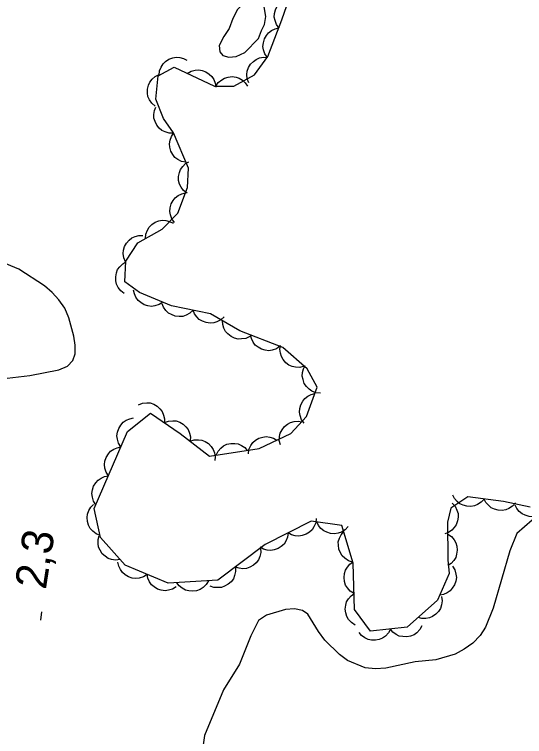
# Model space of a CAD drawing. Extents: x 282461 to 284471, y 5554090 to 5557646.
# Drawn here: x 283160.5 to 283209.1, y 5556100.6 to 5556169.5 of the extents above; entities that cross this region are included whole.
import ezdxf

# ---------------------------------------------------------------- set-up
doc = ezdxf.new("R2010")
doc.units = 0
for name, color, linetype in [('Niveau 2', 7, 'Continuous'), ('Niveau 3', 7, 'Continuous'), ('Niveau 44', 7, 'Continuous')]:
    doc.layers.add(name, color=color, linetype=linetype)

msp = doc.modelspace()

# ---------------------------------------------------------------- linework, layer by layer
at = {"layer": 'Niveau 2'}
for points in [[(283184.04, 5556167.92), (283184.32, 5556168.5), (283184.43, 5556169.26), (283184.3, 5556170.19), (283183.95, 5556170.71), (283183.48, 5556170.93), (283182.9, 5556170.93), (283182.44, 5556170.63), (283181.75, 5556169.93), (283181.3, 5556169.06), (283180.96, 5556168.12), (283180.44, 5556167.36), (283179.99, 5556166.49), (283180.05, 5556165.91), (283180.34, 5556165.56), (283180.92, 5556165.4), (283181.62, 5556165.46), (283182.43, 5556165.82), (283183.75, 5556167.16), (283184.04, 5556167.92)], [(283159.28, 5556134.73), (283161.95, 5556135.05), (283164.73, 5556135.59), (283165.54, 5556135.95), (283166.05, 5556136.48), (283166.28, 5556137.12), (283166.27, 5556137.93), (283166.15, 5556138.8), (283165.67, 5556140.53), (283165.31, 5556141.46), (283164.72, 5556142.27), (283164.08, 5556142.96), (283163.37, 5556143.59), (283160.92, 5556145.19), (283159.17, 5556145.93)], [(283210.55, 5556121.91), (283208.36, 5556119.98), (283207.68, 5556118.35), (283206.1, 5556112.88), (283205.37, 5556111.07), (283204.85, 5556110.26), (283204.16, 5556109.55), (283203.35, 5556108.97), (283202.49, 5556108.49), (283200.63, 5556107.96), (283198.66, 5556107.76), (283195.88, 5556107.16), (283194.9, 5556107.09), (283193.91, 5556107.2), (283192.22, 5556107.88), (283191.46, 5556108.45), (283190.05, 5556109.83), (283189.46, 5556110.64), (283188.46, 5556112.31), (283187.93, 5556112.66), (283187.18, 5556112.82), (283186.31, 5556112.76), (283184.51, 5556112.22), (283183.76, 5556111.69), (283183.02, 5556110.23), (283181.95, 5556107.55), (283180.4, 5556105.1), (283178.59, 5556100.74), (283178.1, 5556097.19)]]:
    msp.add_lwpolyline(points, dxfattribs=at)
at = {"layer": 'Niveau 3'}
msp.add_line((283163, 5556111.74), (283163.12, 5556112.53), dxfattribs=at)
at = {"layer": 'Niveau 44'}
for points in [[(283188.39, 5556135.67), (283186.05, 5556137.73), (283181.97, 5556139.32), (283179.17, 5556140.92), (283175.45, 5556141.7), (283172.42, 5556142.95), (283171.02, 5556143.98), (283171.12, 5556145.95), (283172.26, 5556147.7), (283174.57, 5556149), (283176.06, 5556150.52), (283176.97, 5556152.96), (283177.07, 5556154.82), (283175.64, 5556158.17), (283174.7, 5556159.55), (283173.98, 5556161.4), (283174.2, 5556163.61), (283175.7, 5556164.43), (283179.54, 5556162.61), (283181.4, 5556162.63), (283183.36, 5556163.69), (283184.62, 5556165.44), (283185.98, 5556168.94), (283186.88, 5556171.61)], [(283185.71, 5556168.15), (283185.46, 5556168.49), (283185.32, 5556168.87), (283185.25, 5556169.19), (283185.27, 5556169.54), (283185.36, 5556169.9), (283185.54, 5556170.24), (283185.72, 5556170.51), (283186, 5556170.73), (283186.33, 5556170.9), (283186.67, 5556171)], [(283184.59, 5556165.36), (283184.35, 5556165.71), (283184.23, 5556166.1), (283184.17, 5556166.42), (283184.21, 5556166.77), (283184.31, 5556167.13), (283184.51, 5556167.46), (283184.71, 5556167.72), (283184.99, 5556167.92), (283185.33, 5556168.08), (283185.68, 5556168.17)], [(283174.29, 5556163.66), (283174.33, 5556164.08), (283174.48, 5556164.45), (283174.65, 5556164.74), (283174.9, 5556164.98), (283175.21, 5556165.19), (283175.58, 5556165.31), (283175.89, 5556165.39), (283176.24, 5556165.36), (283176.61, 5556165.27), (283176.93, 5556165.1)], [(283182.82, 5556162.93), (283182.67, 5556163.33), (283182.65, 5556163.73), (283182.67, 5556164.06), (283182.8, 5556164.39), (283182.99, 5556164.71), (283183.26, 5556164.98), (283183.52, 5556165.18), (283183.85, 5556165.31), (283184.21, 5556165.38), (283184.57, 5556165.37)], [(283176.96, 5556163.83), (283177.32, 5556164.04), (283177.72, 5556164.14), (283178.05, 5556164.18), (283178.39, 5556164.11), (283178.74, 5556163.98), (283179.06, 5556163.76), (283179.3, 5556163.55), (283179.48, 5556163.25), (283179.62, 5556162.9), (283179.68, 5556162.54)], [(283173.91, 5556160.72), (283173.59, 5556160.99), (283173.37, 5556161.33), (283173.22, 5556161.63), (283173.17, 5556161.97), (283173.17, 5556162.34), (283173.27, 5556162.71), (283173.39, 5556163.02), (283173.61, 5556163.29), (283173.89, 5556163.54), (283174.21, 5556163.71)], [(283179.69, 5556162.61), (283179.92, 5556162.96), (283180.24, 5556163.22), (283180.52, 5556163.4), (283180.86, 5556163.49), (283181.23, 5556163.53), (283181.61, 5556163.47), (283181.92, 5556163.38), (283182.22, 5556163.19), (283182.49, 5556162.94), (283182.7, 5556162.64)], [(283175.66, 5556158.14), (283175.24, 5556158.14), (283174.85, 5556158.26), (283174.55, 5556158.39), (283174.28, 5556158.63), (283174.05, 5556158.91), (283173.89, 5556159.26), (283173.78, 5556159.57), (283173.78, 5556159.92), (283173.83, 5556160.29), (283173.97, 5556160.63)], [(283176.83, 5556155.38), (283176.42, 5556155.45), (283176.06, 5556155.65), (283175.79, 5556155.84), (283175.58, 5556156.12), (283175.4, 5556156.44), (283175.31, 5556156.82), (283175.27, 5556157.14), (283175.33, 5556157.49), (283175.46, 5556157.84), (283175.65, 5556158.14)], [(283176.94, 5556152.42), (283176.61, 5556152.67), (283176.37, 5556153), (283176.21, 5556153.3), (283176.14, 5556153.64), (283176.13, 5556154.01), (283176.21, 5556154.39), (283176.32, 5556154.69), (283176.53, 5556154.98), (283176.79, 5556155.24), (283177.1, 5556155.42)], [(283175.73, 5556149.64), (283175.49, 5556149.98), (283175.36, 5556150.37), (283175.3, 5556150.69), (283175.33, 5556151.04), (283175.43, 5556151.4), (283175.62, 5556151.73), (283175.81, 5556151.99), (283176.1, 5556152.2), (283176.43, 5556152.37), (283176.78, 5556152.46)], [(283172.99, 5556148.11), (283173.02, 5556148.53), (283173.17, 5556148.9), (283173.33, 5556149.19), (283173.59, 5556149.44), (283173.89, 5556149.65), (283174.25, 5556149.78), (283174.57, 5556149.86), (283174.92, 5556149.83), (283175.28, 5556149.74), (283175.61, 5556149.58)], [(283171.08, 5556145.88), (283170.91, 5556146.27), (283170.87, 5556146.67), (283170.88, 5556147), (283170.99, 5556147.34), (283171.17, 5556147.66), (283171.43, 5556147.95), (283171.67, 5556148.16), (283171.99, 5556148.3), (283172.35, 5556148.39), (283172.72, 5556148.4)], [(283170.96, 5556142.87), (283170.63, 5556143.12), (283170.39, 5556143.45), (283170.23, 5556143.74), (283170.16, 5556144.08), (283170.15, 5556144.45), (283170.23, 5556144.83), (283170.33, 5556145.14), (283170.54, 5556145.42), (283170.81, 5556145.68), (283171.12, 5556145.87)], [(283174.62, 5556142.04), (283174.27, 5556141.81), (283173.88, 5556141.69), (283173.56, 5556141.64), (283173.21, 5556141.69), (283172.85, 5556141.8), (283172.53, 5556142), (283172.27, 5556142.21), (283172.07, 5556142.5), (283171.92, 5556142.83), (283171.84, 5556143.19)], [(283177.51, 5556141.27), (283177.21, 5556140.98), (283176.85, 5556140.79), (283176.54, 5556140.68), (283176.19, 5556140.66), (283175.82, 5556140.71), (283175.46, 5556140.85), (283175.17, 5556141), (283174.93, 5556141.25), (283174.71, 5556141.55), (283174.57, 5556141.88)], [(283180.46, 5556140.65), (283180.16, 5556140.36), (283179.79, 5556140.17), (283179.48, 5556140.06), (283179.13, 5556140.04), (283178.76, 5556140.09), (283178.4, 5556140.23), (283178.11, 5556140.38), (283177.87, 5556140.63), (283177.65, 5556140.93), (283177.51, 5556141.27)], [(283182.92, 5556138.78), (283182.54, 5556138.59), (283182.14, 5556138.53), (283181.81, 5556138.52), (283181.47, 5556138.61), (283181.14, 5556138.76), (283180.84, 5556139.01), (283180.61, 5556139.24), (283180.45, 5556139.55), (283180.34, 5556139.91), (283180.31, 5556140.27)], [(283185.79, 5556137.83), (283185.45, 5556137.59), (283185.06, 5556137.47), (283184.73, 5556137.41), (283184.38, 5556137.45), (283184.03, 5556137.56), (283183.7, 5556137.75), (283183.44, 5556137.95), (283183.23, 5556138.24), (283183.07, 5556138.57), (283182.99, 5556138.92)], [(283188.1, 5556135.93), (283187.69, 5556135.82), (283187.28, 5556135.84), (283186.96, 5556135.9), (283186.64, 5556136.05), (283186.35, 5556136.27), (283186.1, 5556136.57), (283185.93, 5556136.85), (283185.83, 5556137.19), (283185.79, 5556137.56), (283185.84, 5556137.91)], [(283189.64, 5556133.37), (283189.22, 5556133.41), (283188.84, 5556133.57), (283188.56, 5556133.74), (283188.32, 5556133.99), (283188.11, 5556134.3), (283187.99, 5556134.66), (283187.92, 5556134.98), (283187.95, 5556135.33), (283188.04, 5556135.69), (283188.2, 5556136.01)], [(283209.63, 5556122.5), (283207.07, 5556123.05), (283203.69, 5556123.48), (283202.08, 5556122.41), (283201.76, 5556121.06), (283201.79, 5556117.47), (283201.92, 5556116.19), (283200.79, 5556113.63), (283197.91, 5556111.05), (283194.43, 5556110.67), (283192.9, 5556112.75), (283192.75, 5556117.15), (283191.67, 5556120.74), (283188.76, 5556121.17), (283184.37, 5556118.93), (283179.88, 5556115.53), (283175.13, 5556115.25), (283171.05, 5556116.96), (283168.7, 5556119.6), (283168.1, 5556122.38), (283171.28, 5556129.71), (283173.46, 5556131.47), (283176.27, 5556129.53), (283179.07, 5556127.35), (283183.82, 5556128.09), (283186.82, 5556129.51), (283188.32, 5556131.14), (283189.33, 5556133.94), (283188.39, 5556135.67)], [(283188.09, 5556130.51), (283187.85, 5556130.84), (283187.71, 5556131.23), (283187.65, 5556131.55), (283187.68, 5556131.9), (283187.77, 5556132.26), (283187.96, 5556132.6), (283188.15, 5556132.86), (283188.43, 5556133.07), (283188.76, 5556133.24), (283189.11, 5556133.33)], [(283172.31, 5556132.27), (283172.7, 5556132.42), (283173.1, 5556132.45), (283173.43, 5556132.43), (283173.77, 5556132.31), (283174.09, 5556132.13), (283174.36, 5556131.86), (283174.57, 5556131.61), (283174.7, 5556131.28), (283174.78, 5556130.92), (283174.78, 5556130.56)], [(283170.64, 5556128.24), (283170.42, 5556128.59), (283170.31, 5556128.98), (283170.26, 5556129.31), (283170.32, 5556129.66), (283170.43, 5556130.01), (283170.64, 5556130.33), (283170.85, 5556130.59), (283171.14, 5556130.78), (283171.48, 5556130.93), (283171.84, 5556131)], [(283174.78, 5556130.56), (283175.17, 5556130.71), (283175.58, 5556130.74), (283175.91, 5556130.72), (283176.24, 5556130.6), (283176.56, 5556130.42), (283176.84, 5556130.15), (283177.04, 5556129.9), (283177.18, 5556129.57), (283177.26, 5556129.21), (283177.25, 5556128.85)], [(283185.83, 5556128.43), (283185.73, 5556128.84), (283185.76, 5556129.25), (283185.82, 5556129.57), (283185.99, 5556129.88), (283186.21, 5556130.18), (283186.52, 5556130.41), (283186.79, 5556130.58), (283187.14, 5556130.67), (283187.51, 5556130.7), (283187.86, 5556130.64)], [(283182.78, 5556127.6), (283182.84, 5556128.01), (283183.02, 5556128.38), (283183.2, 5556128.66), (283183.47, 5556128.88), (283183.79, 5556129.07), (283184.16, 5556129.17), (283184.48, 5556129.23), (283184.83, 5556129.18), (283185.19, 5556129.07), (283185.5, 5556128.88)], [(283177.21, 5556128.8), (283177.61, 5556128.92), (283178.02, 5556128.93), (283178.35, 5556128.9), (283178.67, 5556128.76), (283178.98, 5556128.56), (283179.24, 5556128.27), (283179.44, 5556128.01), (283179.55, 5556127.68), (283179.61, 5556127.31), (283179.58, 5556126.95)], [(283179.71, 5556127.45), (283179.89, 5556127.83), (283180.17, 5556128.13), (283180.42, 5556128.34), (283180.74, 5556128.49), (283181.1, 5556128.57), (283181.48, 5556128.57), (283181.81, 5556128.53), (283182.13, 5556128.38), (283182.44, 5556128.18), (283182.68, 5556127.91)], [(283169.45, 5556125.48), (283169.22, 5556125.84), (283169.11, 5556126.23), (283169.07, 5556126.56), (283169.12, 5556126.9), (283169.24, 5556127.25), (283169.45, 5556127.58), (283169.65, 5556127.83), (283169.95, 5556128.02), (283170.29, 5556128.17), (283170.64, 5556128.24)], [(283168.25, 5556122.73), (283168.03, 5556123.08), (283167.92, 5556123.47), (283167.87, 5556123.8), (283167.92, 5556124.15), (283168.04, 5556124.5), (283168.25, 5556124.82), (283168.46, 5556125.07), (283168.75, 5556125.27), (283169.09, 5556125.42), (283169.45, 5556125.48)], [(283205.25, 5556123.28), (283204.97, 5556122.97), (283204.62, 5556122.75), (283204.32, 5556122.62), (283203.97, 5556122.57), (283203.6, 5556122.59), (283203.24, 5556122.7), (283202.93, 5556122.82), (283202.67, 5556123.05), (283202.43, 5556123.34), (283202.27, 5556123.66)], [(283202.19, 5556122.89), (283202.48, 5556122.59), (283202.65, 5556122.22), (283202.76, 5556121.9), (283202.77, 5556121.55), (283202.71, 5556121.19), (283202.56, 5556120.83), (283202.4, 5556120.55), (283202.15, 5556120.3), (283201.84, 5556120.1), (283201.5, 5556119.97)], [(283208.23, 5556122.9), (283207.95, 5556122.59), (283207.6, 5556122.37), (283207.3, 5556122.24), (283206.95, 5556122.19), (283206.58, 5556122.21), (283206.22, 5556122.32), (283205.92, 5556122.45), (283205.65, 5556122.68), (283205.41, 5556122.96), (283205.25, 5556123.28)], [(283168.65, 5556119.81), (283168.27, 5556119.97), (283167.95, 5556120.22), (283167.72, 5556120.46), (283167.56, 5556120.78), (283167.45, 5556121.13), (283167.43, 5556121.51), (283167.45, 5556121.84), (283167.58, 5556122.17), (283167.77, 5556122.49), (283168.02, 5556122.75)], [(283211.17, 5556122.28), (283210.89, 5556121.97), (283210.54, 5556121.76), (283210.23, 5556121.63), (283209.88, 5556121.59), (283209.52, 5556121.61), (283209.15, 5556121.73), (283208.85, 5556121.86), (283208.59, 5556122.09), (283208.35, 5556122.38), (283208.19, 5556122.7)], [(283189.25, 5556121.42), (283189.2, 5556121), (283189.03, 5556120.63), (283188.86, 5556120.35), (283188.6, 5556120.12), (283188.28, 5556119.92), (283187.92, 5556119.8), (283187.6, 5556119.74), (283187.25, 5556119.78), (283186.89, 5556119.88), (283186.57, 5556120.05)], [(283192.28, 5556120.65), (283191.99, 5556120.34), (283191.64, 5556120.13), (283191.34, 5556120.01), (283190.99, 5556119.97), (283190.62, 5556119.99), (283190.25, 5556120.11), (283189.96, 5556120.24), (283189.69, 5556120.48), (283189.46, 5556120.76), (283189.3, 5556121.09)], [(283192.71, 5556117.27), (283192.31, 5556117.4), (283191.98, 5556117.63), (283191.73, 5556117.85), (283191.55, 5556118.15), (283191.41, 5556118.49), (283191.36, 5556118.87), (283191.35, 5556119.2), (283191.46, 5556119.54), (283191.62, 5556119.87), (283191.85, 5556120.15)], [(283170.56, 5556117.52), (283170.14, 5556117.46), (283169.74, 5556117.53), (283169.42, 5556117.62), (283169.13, 5556117.82), (283168.86, 5556118.07), (283168.66, 5556118.4), (283168.51, 5556118.69), (283168.46, 5556119.04), (283168.47, 5556119.41), (283168.56, 5556119.76)], [(283186.57, 5556120.05), (283186.52, 5556119.64), (283186.36, 5556119.27), (283186.18, 5556118.98), (283185.92, 5556118.75), (283185.61, 5556118.55), (283185.24, 5556118.44), (283184.92, 5556118.37), (283184.57, 5556118.41), (283184.21, 5556118.51), (283183.9, 5556118.69)], [(283201.77, 5556119.94), (283202.12, 5556119.71), (283202.38, 5556119.39), (283202.55, 5556119.11), (283202.64, 5556118.77), (283202.68, 5556118.4), (283202.62, 5556118.02), (283202.53, 5556117.71), (283202.34, 5556117.41), (283202.09, 5556117.14), (283201.79, 5556116.93)], [(283183.95, 5556118.61), (283183.97, 5556118.19), (283183.87, 5556117.8), (283183.75, 5556117.49), (283183.53, 5556117.21), (283183.26, 5556116.96), (283182.92, 5556116.78), (283182.61, 5556116.66), (283182.26, 5556116.64), (283181.89, 5556116.68), (283181.55, 5556116.79)], [(283173.14, 5556116.09), (283172.78, 5556115.86), (283172.39, 5556115.74), (283172.07, 5556115.69), (283171.72, 5556115.74), (283171.37, 5556115.85), (283171.04, 5556116.06), (283170.78, 5556116.26), (283170.59, 5556116.56), (283170.43, 5556116.89), (283170.36, 5556117.25)], [(283181.55, 5556116.79), (283181.57, 5556116.38), (283181.47, 5556115.98), (283181.35, 5556115.67), (283181.14, 5556115.4), (283180.86, 5556115.15), (283180.52, 5556114.97), (283180.22, 5556114.85), (283179.87, 5556114.83), (283179.5, 5556114.86), (283179.15, 5556114.98)], [(283192.85, 5556114.28), (283192.49, 5556114.5), (283192.23, 5556114.81), (283192.04, 5556115.08), (283191.94, 5556115.42), (283191.9, 5556115.79), (283191.95, 5556116.17), (283192.03, 5556116.49), (283192.21, 5556116.79), (283192.45, 5556117.07), (283192.75, 5556117.28)], [(283202.22, 5556116.88), (283202.45, 5556116.52), (283202.55, 5556116.13), (283202.6, 5556115.8), (283202.54, 5556115.45), (283202.42, 5556115.1), (283202.21, 5556114.78), (283202, 5556114.53), (283201.71, 5556114.34), (283201.36, 5556114.19), (283201.01, 5556114.13)], [(283175.91, 5556114.92), (283175.56, 5556114.7), (283175.17, 5556114.58), (283174.84, 5556114.53), (283174.49, 5556114.58), (283174.14, 5556114.69), (283173.81, 5556114.9), (283173.56, 5556115.1), (283173.36, 5556115.39), (283173.21, 5556115.73), (283173.14, 5556116.09)], [(283178.97, 5556115.48), (283178.76, 5556115.12), (283178.46, 5556114.84), (283178.18, 5556114.65), (283177.85, 5556114.54), (283177.48, 5556114.49), (283177.1, 5556114.53), (283176.78, 5556114.6), (283176.48, 5556114.78), (283176.19, 5556115.01), (283175.97, 5556115.3)], [(283192.95, 5556111.27), (283192.6, 5556111.5), (283192.33, 5556111.8), (283192.15, 5556112.08), (283192.05, 5556112.42), (283192, 5556112.78), (283192.05, 5556113.17), (283192.13, 5556113.48), (283192.31, 5556113.78), (283192.56, 5556114.06), (283192.85, 5556114.28)], [(283201.19, 5556113.99), (283201.25, 5556113.58), (283201.19, 5556113.18), (283201.09, 5556112.86), (283200.9, 5556112.56), (283200.64, 5556112.29), (283200.32, 5556112.09), (283200.03, 5556111.95), (283199.68, 5556111.89), (283199.31, 5556111.9), (283198.96, 5556111.99)], [(283199.31, 5556111.2), (283199.11, 5556110.83), (283198.82, 5556110.54), (283198.56, 5556110.34), (283198.23, 5556110.21), (283197.87, 5556110.14), (283197.49, 5556110.17), (283197.16, 5556110.22), (283196.85, 5556110.38), (283196.55, 5556110.6), (283196.32, 5556110.88)], [(283196.32, 5556110.88), (283196.12, 5556110.51), (283195.84, 5556110.22), (283195.57, 5556110.02), (283195.25, 5556109.89), (283194.88, 5556109.82), (283194.5, 5556109.84), (283194.18, 5556109.89), (283193.86, 5556110.05), (283193.57, 5556110.28), (283193.33, 5556110.55)]]:
    msp.add_lwpolyline(points, dxfattribs=at)

# ---------------------------------------------------------------- texts
at = {"layer": 'Niveau 3'}
msp.add_text('2,3  ', height=3, rotation=81.09575, dxfattribs=at).set_placement((283163.48, 5556114.58))

doc.saveas('drawing.dxf')
